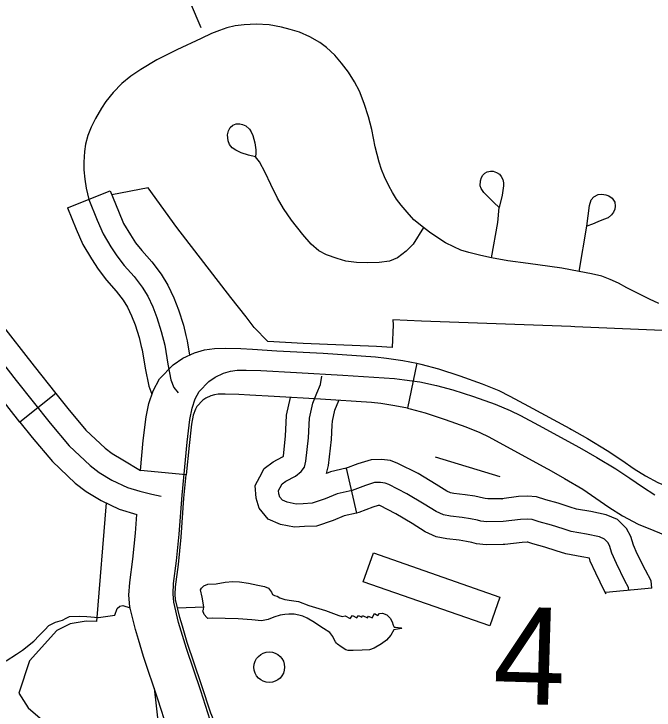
# Model space of a CAD drawing. Extents: x 653372 to 905732, y 627442 to 787275.
# Drawn here: x 656202 to 658291, y 771733 to 774006 of the extents above; entities that cross this region are included whole.
import ezdxf

# ---------------------------------------------------------------- set-up
doc = ezdxf.new("R2010")
doc.units = 0
for name, color, linetype in [('31', 7, 'Continuous'), ('33', 7, 'Continuous'), ('35', 7, 'Continuous'), ('45', 7, 'Continuous'), ('56', 7, 'Continuous'), ('6', 7, 'Continuous')]:
    doc.layers.add(name, color=color, linetype=linetype)

msp = doc.modelspace()

# ---------------------------------------------------------------- linework, layer by layer
at = {"layer": '31'}
for p, q in [((656376.5, 773372.1), (656515.6, 773428.2)), ((657516.3, 772864.8), (657485.8, 772717.9)), ((656338.5, 772766.3), (656221.3, 772672.7)), ((656763.8, 772500.8), (656614.5, 772515.2))]:
    msp.add_line(p, q, dxfattribs=at)
for points in [[(655776, 773623), (655824.6, 773424.6), (655844.8, 773332.4), (655858.5, 773276.6), (655871.3, 773247.2), (655886.6, 773219.4), (655919.4, 773173.2), (655989.3, 773086.6), (656095.3, 772952.9), (656208.6, 772808.8), (656319.6, 772669.8), (656382.2, 772595.4), (656450.2, 772531), (656480.2, 772508), (656521.2, 772482.8), (656572.5, 772459.1), (656612.3, 772446.8), (656652, 772437.1), (656681.7, 772431.1)], [(656515.6, 773428.2), (656542.6, 773361.2), (656559.7, 773321.8), (656582, 773284.5), (656598.6, 773258.7), (656619, 773232.7), (656651.6, 773196.3), (656682.2, 773155.9), (656704.4, 773119.7), (656723.9, 773078.6), (656738.9, 773039.3), (656754.7, 772989.5), (656763, 772956)], [(656446, 773400.1), (656473.4, 773332.2), (656492.9, 773287.5), (656518.3, 773245), (656537.4, 773215.3), (656561.5, 773184.5), (656593.7, 773148.5), (656620.2, 773113.6), (656638.4, 773083.9), (656654.9, 773049.2), (656668, 773014.6), (656682.5, 772969.2), (656693.6, 772923.8), (656703.4, 772861.8), (656713.6, 772811.3), (656723.7, 772785.9), (656737.3, 772768.9)], [(656376.5, 773372.1), (656404.2, 773303.2), (656426, 773253.1), (656454.5, 773205.5), (656476.2, 773171.8), (656504, 773136.3), (656535.8, 773100.8), (656558.2, 773071.2), (656572.4, 773048), (656585.8, 773019.7), (656597.2, 772989.9), (656610.3, 772948.8), (656617.3, 772920.2)], [(656010.1, 773180.3), (656047.8, 773133.5), (656154.1, 772999.4), (656267.4, 772855.3), (656338.5, 772766.3)], [(656221.3, 772672.7), (656149.8, 772762.2), (656036.4, 772906.4), (655903.3, 773074.3)], [(656763, 772956), (656767.2, 772938.6), (656774.7, 772891.6)], [(656614.5, 772515.2), (656623.9, 772612.3), (656632.8, 772689.9), (656641.7, 772733.8), (656655.6, 772775.4), (656676.4, 772813.8), (656721, 772859.4), (656752.9, 772881.5), (656790.6, 772898.9), (656823.7, 772908.9), (656855.7, 772913.4), (656891.9, 772914.2), (656941.7, 772912.7), (656979.8, 772910.5)], [(656617.3, 772920.2), (656620, 772909), (656629.6, 772848.6), (656641.4, 772789.8), (656651.7, 772763.9)], [(656979.8, 772910.5), (657059.7, 772906), (657211.4, 772897.5), (657382, 772886.1), (657417.9, 772882.1), (657471, 772874.2), (657516.3, 772864.8)], [(657516.3, 772864.8), (657529.2, 772862.1), (657587.4, 772846.6), (657656.9, 772823.5), (657730.3, 772798), (657783.7, 772775.7), (657820.4, 772758), (657880.9, 772724.8), (658015.5, 772651.7), (658020.9, 772648.7)], [(656805.8, 772772.3), (656838, 772805.2), (656858.7, 772819.5), (656885.7, 772832.1), (656908.3, 772838.8), (656930.3, 772841.9), (656960.1, 772842.6), (657007, 772841.2), (657124, 772834.5), (657275.3, 772826.1), (657443.9, 772814.8), (657476.8, 772811.1), (657526.4, 772803.8), (657580.4, 772792.5), (657634.3, 772778.1), (657701.3, 772755.9), (657772, 772731.4), (657821.4, 772710.7), (657854.5, 772694.8), (657913.4, 772662.4), (658047.7, 772589.6), (658104.2, 772557.5), (658166.5, 772520.4), (658211.5, 772490.3), (658253.2, 772461.3), (658293.7, 772435.3)], [(657071.8, 771601.6), (656967.5, 771591.6), (656943.9, 771589.7), (656927.3, 771590.7), (656907.7, 771597), (656895.9, 771605.7), (656881.8, 771620.2), (656863.3, 771648.9), (656841.9, 771699.7), (656811.4, 771795.5), (656764.5, 771933.6), (656738.9, 772018.8), (656723.1, 772085), (656720.8, 772112.2), (656722.9, 772145.5), (656732.4, 772219.7), (656741.3, 772307.1), (656750.2, 772434.5), (656767, 772607.8), (656775.5, 772681.6), (656782.8, 772717.9), (656793.1, 772748.9), (656805.8, 772772.3)], [(656338.5, 772766.3), (656377.6, 772717.3), (656436.8, 772646.9), (656498.9, 772588.1), (656522.7, 772569.9), (656556.7, 772549.1), (656614.5, 772515.2)], [(656971.2, 772760.8), (656935.2, 772762.9), (656891.4, 772764.2), (656867.9, 772763.6), (656855.9, 772761.9), (656843.9, 772758.3), (656827.6, 772750.8), (656818.1, 772744.2), (656798.3, 772723.9), (656793.7, 772715.5), (656786.9, 772695.1), (656781.1, 772666.5), (656773.1, 772596.5), (656763.8, 772500.8)], [(657485.8, 772717.9), (657444.8, 772726.5), (657398.7, 772733.3), (657368.7, 772736.6), (657202.2, 772747.8), (657051.2, 772756.2), (656971.2, 772760.8)], [(657485.8, 772717.9), (657494.6, 772716.1), (657544.3, 772702.8), (657608.7, 772681.4), (657676.7, 772657.8), (657722.2, 772638.8), (657751.7, 772624.7), (657809, 772593.1), (657942.8, 772520.6), (657947, 772518.2)], [(656221.3, 772672.7), (656261.6, 772622.2), (656327.5, 772543.8), (656401.5, 772473.8), (656437.7, 772446), (656485.8, 772416.6), (656545.6, 772389), (656602.4, 772371.4)], [(658020.9, 772648.7), (658073.4, 772618.9), (658138.1, 772580.4), (658185.2, 772548.8), (658226.4, 772520.3), (658262.7, 772496.9), (658303.2, 772476.1), (658347.3, 772457.3), (658402.9, 772435), (658456.2, 772412.7), (658475.1, 772405.4)], [(656751.3, 772006.6), (656742.9, 772034.9), (656728.9, 772093.5), (656727.5, 772109.7), (656729.1, 772135), (656738.4, 772207.8), (656747.5, 772297.3), (656756.5, 772424.9), (656763.8, 772500.8)], [(657947, 772518.2), (657998.1, 772489.2), (658058, 772453.6), (658100.7, 772424.9), (658143, 772395.6), (658187.6, 772366.9), (658239.5, 772340.1), (658290.1, 772318.7), (658346.1, 772296.2), (658400.2, 772273.6), (658420.9, 772265.5)], [(656607.7, 771963.5), (656597.9, 771995.9), (656580.4, 772069.7), (656577.1, 772107.9), (656579.7, 772149.2), (656589.4, 772224.9), (656598.1, 772310.1), (656602.4, 772371.4)], [(656930.9, 771666.6), (656892.4, 771662.9), (656874.7, 771661.4), (656874.5, 771661.5), (656872.3, 771663.7), (656861.4, 771680.6), (656843.9, 771722.3), (656814.2, 771815.5), (656767.4, 771953), (656751.3, 772006.6)], [(656940.2, 771516.8), (656905.6, 771513.4), (656876.2, 771511.1), (656844.8, 771513), (656804.4, 771526), (656778, 771545.6), (656754.3, 771569.9), (656728.3, 771610.4), (656703, 771670.2), (656671.7, 771768.6), (656624.5, 771907.3), (656607.7, 771963.5)]]:
    msp.add_lwpolyline(points, dxfattribs=at)
at = {"layer": '33'}
for points in [[(658306.3, 773060), (658275.7, 773074.4), (658236.4, 773094.3), (658202.3, 773111.2), (658174.6, 773126.1), (658148, 773138.6), (658120.2, 773149.4), (658086.5, 773157.4), (658046.1, 773165.1), (657989.7, 773175), (657951.2, 773180.8), (657879.8, 773191.2), (657813.8, 773199.6), (657760.4, 773209.3), (657725.8, 773216.3), (657686.2, 773226.3), (657660.1, 773234.7), (657637.5, 773244.8), (657610.4, 773258.5), (657575.3, 773280.7), (657558.1, 773292.9), (657538.2, 773308.2), (657506.7, 773333.7), (657485.2, 773358.4), (657465.4, 773380.7), (657450.1, 773401.1), (657436.7, 773422), (657425.6, 773444.1), (657411.3, 773473.8), (657400.9, 773497.6), (657393.6, 773522), (657381, 773571.1), (657369.8, 773627.7), (657358.8, 773669.7), (657344.9, 773713.5), (657329.1, 773753.2), (657313.6, 773783.6), (657293.4, 773815.3), (657270.9, 773845.3), (657249.4, 773870.5), (657221.4, 773896), (657199.6, 773912.5), (657167.4, 773931), (657133.8, 773945.5), (657103, 773954.7), (657075.1, 773962), (657034.3, 773970.2), (656992.7, 773972), (656952.8, 773970.3), (656923.4, 773967.1), (656896.3, 773960.3), (656872.5, 773951.6), (656845.9, 773941.9), (656812.9, 773925.3), (656733.2, 773887.8), (656667.8, 773855.2), (656615.9, 773824.5), (656583.6, 773802.6), (656554.1, 773778.2), (656525.7, 773748.6), (656501.9, 773720), (656487.8, 773697.6), (656467.5, 773664.5), (656453.7, 773636.2), (656442.9, 773608.4), (656435.6, 773579.9), (656431.4, 773556.5), (656429.7, 773521.4), (656430.2, 773496.2), (656432.8, 773465.6), (656437.1, 773436.2), (656446, 773400.1)], [(656989.9, 773539), (656967.7, 773544.4), (656943.4, 773551.6), (656926.1, 773560.3), (656914.3, 773568.8), (656905.1, 773578.9), (656900.4, 773591.5), (656898.8, 773610.9), (656901.8, 773623.7), (656907.3, 773635.2), (656916.1, 773642.7), (656926.5, 773646.6), (656938.6, 773647.1), (656947.5, 773644.7), (656958.5, 773639.7), (656970.7, 773629.8), (656976, 773621.1), (656981.2, 773608.9), (656987.8, 773585.1), (656991, 773561.3), (656990.7, 773551.4), (656989.9, 773539)], [(657538.2, 773308.2), (657505.1, 773254), (657482, 773230.7), (657453, 773209.2), (657426.9, 773198.8), (657394.1, 773193.8), (657354.6, 773192.4), (657319.4, 773194.3), (657285.1, 773198.7), (657257, 773206.5), (657221.3, 773218.7), (657196.8, 773232.3), (657172.1, 773254.1), (657144.2, 773285.1), (657107, 773332.6), (657081.5, 773370.3), (657062.3, 773404.4), (657039.6, 773449), (657021.4, 773488.2), (657003.1, 773523.1), (656989.9, 773539)], [(657785.6, 773373.5), (657767.7, 773389.8), (657751.5, 773406.1), (657735.3, 773422.8), (657727.1, 773435.6), (657723.4, 773444.8), (657724.3, 773460.9), (657727.8, 773471.2), (657732.5, 773479.2), (657739, 773485.3), (657746.3, 773489.6), (657756.8, 773492), (657766.2, 773491.7), (657776.5, 773488.2), (657786.2, 773482.1), (657791.8, 773474.7), (657797.4, 773464.6), (657799.8, 773454.2), (657799.9, 773444.7), (657795.4, 773413.8), (657785.6, 773373.5)], [(658071.7, 773312.6), (658080, 773380.4), (658085.5, 773398.7), (658093.9, 773407.9), (658108.5, 773416.1), (658120.3, 773417.5), (658133.3, 773415.3), (658143.1, 773411.9), (658154.1, 773404.3), (658162.7, 773390.6), (658163.7, 773377.5), (658162.5, 773367.6), (658158.1, 773357.8), (658151.6, 773349.9), (658141.4, 773340.3), (658125.9, 773334), (658107.7, 773326.9), (658089.9, 773319.3), (658071.7, 773312.6)], [(657760.4, 773209.3), (657780.5, 773324.1), (657785.6, 773373.5)], [(658046.1, 773165.1), (658071.7, 773312.6)]]:
    msp.add_lwpolyline(points, dxfattribs=at)
at = {"layer": '35'}
for points in [[(657009.9, 772024), (656977.8, 772027), (656934, 772030.2), (656849.1, 772032.8), (656834.6, 772031.8), (656830.9, 772035.3), (656822.9, 772044.2), (656818.4, 772056.9), (656820.1, 772061.2), (656821.3, 772069.8), (656816.4, 772100.8), (656810.4, 772124.7), (656813.9, 772130.8), (656821.9, 772138.3), (656834.6, 772143.3), (656861.6, 772144.4), (656890.8, 772150.3), (656916.4, 772152.9), (656938.1, 772150.8), (656967.4, 772147), (656998.1, 772140.8), (657019.7, 772136.3), (657032, 772130.1), (657041.8, 772117.7), (657045.4, 772110.4), (657052.1, 772106.8), (657060.7, 772104.1), (657069.7, 772099.5), (657085.5, 772093.7), (657107.6, 772090.7), (657130.4, 772087.6)], [(656176.1, 771893.2), (656209.9, 771914.7), (656229.9, 771928.3), (656267, 771958.1), (656284.1, 771976.5), (656302.5, 771995), (656315.9, 772008.8), (656337.6, 772020), (656360.3, 772026.4), (656372.4, 772033.2), (656383.2, 772037.6), (656416.5, 772039), (656439, 772038.3), (656478, 772034.8), (656530.4, 772042.7), (656538.2, 772063.8), (656546.7, 772071.8), (656557.4, 772073.9), (656581.1, 772066.8)], [(656735.4, 772066.2), (656821.3, 772069.8)], [(657130.4, 772087.6), (657164, 772073.8), (657218.6, 772057.7), (657262, 772041.9), (657272.5, 772038.2), (657282.7, 772039.9), (657299.3, 772031.6), (657306.8, 772041.1), (657320.6, 772033.9), (657325.7, 772041.5), (657336.6, 772035.8), (657339.2, 772041.5), (657355.3, 772033.3), (657358.9, 772039.5), (657371.3, 772033.3), (657378, 772047.6), (657388.9, 772041), (657394.3, 772048.1), (657404.4, 772048.8), (657418.3, 772043.5), (657430, 772033), (657436.4, 772020.8), (657439.5, 772009.6), (657443.1, 772003.7), (657447, 772003.1), (657465.3, 772001.6), (657467.1, 771999.1), (657453.1, 771997.1), (657441.4, 771994.1), (657431.7, 771977), (657417.7, 771960.5), (657401.4, 771948.5), (657377.4, 771934.2), (657361.8, 771928.9), (657338.6, 771928.1), (657308.6, 771927.6), (657299.5, 771926.9), (657292.2, 771927.1), (657284.6, 771929.3), (657269.9, 771939.4), (657258.1, 771947.9), (657254.3, 771950.9), (657251.6, 771954.9), (657246.1, 771965.7), (657242.4, 771972.5), (657232.2, 771986.4), (657211.9, 771998.6), (657200, 772006.1), (657182.5, 772018.7), (657158.4, 772033), (657145, 772038.7), (657131.1, 772042), (657116.3, 772045.3), (657098.4, 772045.9), (657085.4, 772044.3), (657071, 772042.4), (657049.6, 772036.2), (657031, 772028.1), (657009.9, 772024)]]:
    msp.add_lwpolyline(points, dxfattribs=at)
at = {"layer": '45'}
for p, q in [((657286.1, 772521.9), (657319.8, 772375.7)), ((658283.3, 772130.8), (658133.9, 772116.6))]:
    msp.add_line(p, q, dxfattribs=at)
for points in [[(657425, 772469.1), (657413.2, 772473.5), (657397.5, 772475.2), (657378.7, 772475.1), (657348.7, 772465.7), (657305.8, 772449.5), (657257, 772438.2), (657217.2, 772422.4), (657175, 772407.9), (657145.8, 772406.4), (657122.8, 772405.3), (657093.3, 772411), (657077.7, 772417.5), (657069.6, 772427.5), (657066.2, 772438.5), (657065.4, 772449.4), (657070.5, 772458.9), (657076.9, 772470.9), (657088.7, 772479.6), (657120.1, 772496.8), (657138.7, 772511.4), (657150, 772526.2), (657154.8, 772544.9), (657163.2, 772621.6), (657166.3, 772685.7), (657176.9, 772734.5), (657190.6, 772766.8), (657202.4, 772795.5), (657206.8, 772822.6)], [(657090.5, 772670.5), (657091.7, 772695.5), (657104.2, 772753.2)], [(657240.3, 772663.2), (657241, 772675.9), (657248.7, 772711.7), (657262.3, 772743.8)], [(657319.8, 772375.7), (657279.4, 772366.4), (657243.2, 772352), (657189.4, 772333.6), (657149.7, 772331.5), (657117.4, 772329.9), (657071.4, 772338.8), (657031.6, 772355.5), (657002.1, 772391.5), (656992.1, 772424.5), (656988.8, 772465.4), (657004.4, 772494.5), (657018.8, 772521.1), (657048.1, 772542.9), (657078.6, 772559.6), (657081.2, 772561.7), (657088.4, 772627.5), (657090.5, 772670.5)], [(657286.1, 772521.9), (657234.7, 772510), (657222, 772505), (657228.8, 772531.4), (657238, 772615.7), (657240.3, 772663.2)], [(657796.7, 772422.8), (657748.1, 772422.2), (657740.1, 772422.9), (657734, 772424.8), (657705.7, 772430.7), (657674.7, 772435.8), (657637.7, 772439.7), (657626.3, 772442), (657614.9, 772447.2), (657579.7, 772469.2), (657520.8, 772504.6), (657455.1, 772537.9), (657430.5, 772547.1), (657401.4, 772550.2), (657367.1, 772550.1), (657324.2, 772536.6), (657284, 772521.4), (657286.1, 772521.9)], [(658208.6, 772123.7), (658207.8, 772132.6), (658195.9, 772155), (658168.2, 772211), (658153, 772245.2), (658145.3, 772270.4), (658140.1, 772280.2), (658129.4, 772290.8), (658112.3, 772297.9), (658069.9, 772306.9), (658020.3, 772316.1), (657994.4, 772323.9), (657956.2, 772336.8), (657916, 772347.2), (657892.7, 772354.9), (657877.3, 772355.8), (657854.8, 772355), (657798.7, 772347.8), (657745.3, 772347.2), (657725.5, 772348.9), (657715.1, 772352.2), (657692.1, 772356.9), (657664.6, 772361.4), (657626.1, 772365.5), (657603.1, 772370.2), (657579.5, 772380.9), (657540.5, 772405.3), (657484.4, 772439), (657425, 772469.1)], [(658283.3, 772130.8), (658281, 772154.4), (658262.7, 772189.1), (658236.1, 772242.9), (658223.4, 772271.4), (658214.9, 772299.4), (658200.8, 772325.5), (658171.8, 772354.4), (658134.7, 772369.8), (658084.5, 772380.5), (658038, 772389.1), (658017.2, 772395.4), (657977.6, 772408.7), (657937.2, 772419.2), (657906.7, 772429.3), (657878, 772430.8), (657848.7, 772429.8), (657793.5, 772422.8), (657796.7, 772422.8)], [(657798.4, 772272.8), (657742.5, 772272.2), (657710.8, 772274.9), (657696.3, 772279.5), (657678.4, 772283.1), (657654.6, 772287), (657614.5, 772291.3), (657579.8, 772298.5), (657544, 772314.6), (657501.3, 772341.3), (657448.1, 772373.3), (657395.5, 772400), (657393.5, 772400.2), (657390.3, 772400.2), (657373.3, 772394.8), (657327.7, 772377.5), (657319.8, 772375.7)], [(658134.5, 772110.7), (658129.1, 772120.9), (658100.3, 772179.2), (658082.6, 772218.9), (658079.8, 772228.2), (658055.2, 772233.4), (658002.6, 772243.1), (657971.6, 772252.4), (657934.7, 772264.9), (657894.8, 772275.2), (657878.7, 772280.6), (657876.6, 772280.7), (657860.9, 772280.1), (657803.8, 772272.9), (657798.5, 772272.8)]]:
    msp.add_lwpolyline(points, dxfattribs=at)
at = {"layer": '56'}
msp.add_lwpolyline([(657576.3, 772559.4), (657787.8, 772495.6)], dxfattribs=at)
msp.add_lwpolyline([(657341.9, 772151.3), (657374.8, 772245.7), (657787.9, 772101.5), (657754.9, 772007.1)], close=True, dxfattribs=at)
msp.add_circle((657035, 771872.6), 50, dxfattribs=at)
at = {"layer": '6'}
for points in [[(656813.2, 773960.2), (656746.7, 774116.6), (656639.7, 774481.3), (656517.8, 774426.9)], [(660101.1, 772844.1), (660027.5, 772846.8), (659340, 772872.3), (659343, 772930.8), (659291, 772932.9), (659034, 772943), (658786, 772952.8), (658032, 772984.1), (658019.4, 772984.6), (657531.3, 773002.1), (657438.7, 773006.5), (657438.9, 772990), (657436.5, 772916.5), (657385.4, 772920), (657145.3, 772929.7), (657030.4, 772936.4), (656985.9, 772982.1), (656959.4, 773016.2), (656909.8, 773079.7), (656733.6, 773308.5), (656639.5, 773437.5), (656521, 773414.8)], [(656502.1, 772409.1), (656471.6, 772021.6), (656471.6, 772021.3), (656437.9, 772023.4), (656385.3, 772014.6), (656341.9, 771992.5), (656252.9, 771893.9), (656217.6, 771787.4), (656248.4, 771740.2), (656378.5, 771628.2), (656410.1, 771641), (656508, 771693), (656688.6, 771553.5), (656660.2, 771804.6)]]:
    msp.add_lwpolyline(points, dxfattribs=at)

# ---------------------------------------------------------------- texts
at = {"layer": '56'}
msp.add_text('4', height=316.8, rotation=358.28, dxfattribs=at).set_placement((657762.5, 771755.3))

doc.saveas('drawing.dxf')
